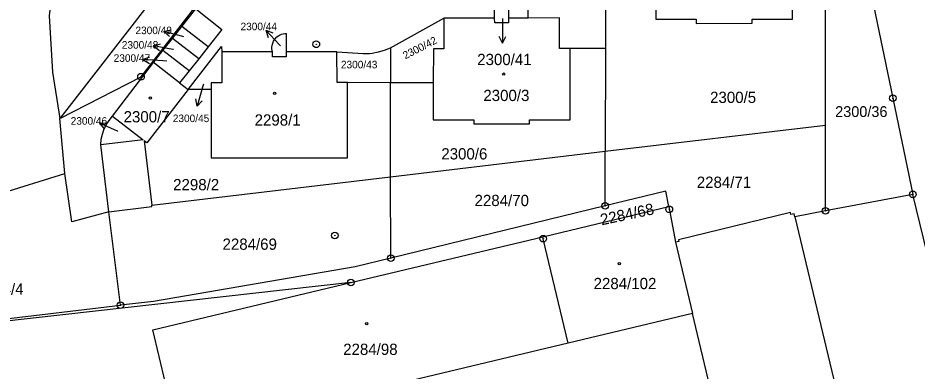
# Model space of a CAD drawing. Extents: x -733394 to -722299, y -1082822 to -1075049.
# Drawn here: x -728924.3 to -728788.6, y -1080111.4 to -1080058.1 of the extents above; entities that cross this region are included whole.
import ezdxf

# ---------------------------------------------------------------- set-up
doc = ezdxf.new("R2010")
doc.units = 0
for name, color, linetype in [('Hranice parcel', 7, 'Continuous'), ('Parcelní čísla', 7, 'Continuous'), ('Pop  PČ popisy', 7, 'Continuous'), ('Značky bodu BP', 7, 'Continuous'), ('Značky budov', 7, 'Continuous')]:
    doc.layers.add(name, color=color, linetype=linetype)

msp = doc.modelspace()

# ---------------------------------------------------------------- linework, layer by layer
at = {"layer": 'Hranice parcel'}
for p, q in [((-728890.67, -1080038.06), (-728918.01, -1080073.31)), ((-728802.38, -1080074.3), (-728802.38, -1080047.6)), ((-728835.62, -1080052.95), (-728835.63, -1080062.76)), ((-728868.1, -1080062.63), (-728860.03, -1080058.15)), ((-728852.37, -1080058.15), (-728860.03, -1080058.15)), ((-728847.28, -1080058.15), (-728850.27, -1080058.15)), ((-728901.02, -1080061.24), (-728899.58, -1080059.42)), ((-728895.61, -1080062.48), (-728899.58, -1080059.42)), ((-728902.46, -1080063.06), (-728901.02, -1080061.24)), ((-728897.05, -1080064.29), (-728901.02, -1080061.24)), ((-728895.61, -1080062.48), (-728897.05, -1080064.29)), ((-728903.89, -1080064.87), (-728902.46, -1080063.06)), ((-728898.49, -1080066.12), (-728902.46, -1080063.06)), ((-728885.89, -1080063.25), (-728893.57, -1080063.27)), ((-728876.17, -1080063.23), (-728883.83, -1080063.25)), ((-728876.17, -1080063.23), (-728872.23, -1080063.51)), ((-728868.1, -1080062.63), (-728868.09, -1080067.91)), ((-728835.63, -1080062.76), (-728840.95, -1080062.75)), ((-728835.63, -1080062.76), (-728835.65, -1080078.26)), ((-728910.06, -1080072.97), (-728903.89, -1080064.87)), ((-728899.93, -1080067.93), (-728903.89, -1080064.87)), ((-728897.05, -1080064.29), (-728898.49, -1080066.12)), ((-728898.49, -1080066.12), (-728899.93, -1080067.93)), ((-728899.93, -1080067.93), (-728898.65, -1080068.92)), ((-728868.09, -1080067.91), (-728874.57, -1080067.9)), ((-728868.07, -1080082.11), (-728868.09, -1080067.91)), ((-728861.62, -1080067.91), (-728868.09, -1080067.91)), ((-728895.18, -1080068.92), (-728898.65, -1080068.92)), ((-728917.24, -1080081.63), (-728918.01, -1080073.31)), ((-728835.65, -1080078.26), (-728802.38, -1080074.3)), ((-728802.38, -1080087.26), (-728802.38, -1080074.3)), ((-728910.6, -1080087.39), (-728911.85, -1080077.27)), ((-728868.07, -1080082.11), (-728835.65, -1080078.26)), ((-728835.66, -1080086.5), (-728835.65, -1080078.26)), ((-728904.15, -1080086.41), (-728868.07, -1080082.11)), ((-728868.05, -1080094.4), (-728868.07, -1080082.11)), ((-728789.19, -1080084.77), (-728802.38, -1080087.26)), ((-728774.79, -1080144.43), (-728789.19, -1080084.77)), ((-728835.66, -1080086.5), (-728868.05, -1080094.4)), ((-728845.09, -1080091.17), (-728826.06, -1080086.62)), ((-728826.06, -1080086.62), (-728825.04, -1080091.99)), ((-728908.86, -1080101.51), (-728910.6, -1080087.39)), ((-728802.38, -1080087.26), (-728807.03, -1080088.14)), ((-728874.06, -1080098.09), (-728845.09, -1080091.17)), ((-728825.04, -1080091.99), (-728822.46, -1080102.76)), ((-728874.06, -1080098.09), (-728983.92, -1080110.37)), ((-728983.92, -1080110.37), (-728908.86, -1080101.51)), ((-728822.46, -1080102.76), (-728841.26, -1080107.25)), ((-728817.02, -1080125.51), (-728822.46, -1080102.76)), ((-728841.26, -1080107.25), (-728869.31, -1080113.95))]:
    msp.add_line(p, q, dxfattribs=at)
for points in [[(-728801.64, -1080027.37), (-728799.07, -1080037.27), (-728792.21, -1080070.26), (-728789.19, -1080084.77)], [(-728918.01, -1080073.31), (-728905.76, -1080067), (-728876.6, -1080029.31)], [(-728918.28, -1080046.85), (-728919.63, -1080057.82), (-728919.14, -1080066.32), (-728918.01, -1080073.31)], [(-728828.02, -1080052.97), (-728828.02, -1080058.34), (-728821.94, -1080058.33), (-728821.94, -1080058.96), (-728813.48, -1080058.93), (-728813.48, -1080058.32), (-728807.37, -1080058.31), (-728807.38, -1080047.6)], [(-728847.28, -1080058.15), (-728847.29, -1080053.06), (-728835.61, -1080047.86)], [(-728852.37, -1080058.15), (-728852.42, -1080055.41), (-728850.26, -1080054.39), (-728850.27, -1080058.15)], [(-728899.58, -1080059.42), (-728897.47, -1080056.75), (-728893.56, -1080059.89), (-728895.61, -1080062.48)], [(-728860.03, -1080058.15), (-728860.02, -1080062.78), (-728861.61, -1080062.79), (-728861.62, -1080067.91)], [(-728850.27, -1080058.15), (-728850.27, -1080058.89), (-728852.35, -1080058.89), (-728852.37, -1080058.15)], [(-728840.95, -1080062.75), (-728842.58, -1080062.75), (-728842.56, -1080058.14), (-728847.28, -1080058.15)], [(-728885.51, -1080061.27), (-728885.24, -1080060.99), (-728884.86, -1080060.73), (-728884.53, -1080060.58), (-728884.03, -1080060.47), (-728883.83, -1080060.46), (-728883.83, -1080063.25)], [(-728898.65, -1080068.92), (-728893.62, -1080062.44), (-728893.57, -1080063.27)], [(-728885.89, -1080063.25), (-728885.98, -1080062.8), (-728885.99, -1080062.55), (-728885.92, -1080062.09), (-728885.76, -1080061.66), (-728885.51, -1080061.27)], [(-728893.57, -1080063.27), (-728893.57, -1080067.92), (-728895.17, -1080067.92), (-728895.18, -1080068.92)], [(-728883.83, -1080063.25), (-728883.83, -1080064.01), (-728885.89, -1080064.01), (-728885.89, -1080063.25)], [(-728874.57, -1080067.9), (-728876.16, -1080067.87), (-728876.17, -1080063.23)], [(-728872.23, -1080063.51), (-728871.27, -1080063.48), (-728870.85, -1080063.44), (-728869.91, -1080063.26), (-728868.99, -1080062.99), (-728868.1, -1080062.63)], [(-728861.62, -1080067.91), (-728861.62, -1080073.54), (-728855.51, -1080073.53), (-728855.51, -1080074.14), (-728847.07, -1080074.14), (-728847.07, -1080073.53), (-728840.97, -1080073.53), (-728840.95, -1080062.75)], [(-728895.18, -1080068.92), (-728895.19, -1080079.26), (-728874.56, -1080079.24), (-728874.57, -1080067.9)], [(-728898.65, -1080068.92), (-728904.89, -1080076.98), (-728905.28, -1080076.68), (-728904.15, -1080086.41)], [(-728910.06, -1080072.97), (-728905.45, -1080076.54), (-728911.85, -1080077.27)], [(-728911.85, -1080077.27), (-728911.77, -1080076.46), (-728911.59, -1080075.66), (-728911.37, -1080075.02), (-728911.02, -1080074.28), (-728910.58, -1080073.6), (-728910.06, -1080072.97)], [(-728945.61, -1080087.01), (-728941.7, -1080086.92), (-728937.33, -1080087.86), (-728917.24, -1080081.63)], [(-728910.6, -1080087.39), (-728916.19, -1080088.9), (-728917.24, -1080081.63)], [(-728826.06, -1080086.62), (-728826.51, -1080084.27), (-728835.66, -1080086.5)], [(-728910.6, -1080087.39), (-728904.13, -1080086.62), (-728904.15, -1080086.41)], [(-728807.03, -1080088.14), (-728807.14, -1080087.7), (-728807.62, -1080087.82), (-728807.7, -1080087.51), (-728824.61, -1080091.61), (-728824.55, -1080091.87), (-728825.04, -1080091.99)], [(-728807.03, -1080088.14), (-728793.08, -1080146.46), (-728793.56, -1080146.58), (-728793.5, -1080146.84), (-728810.45, -1080150.87), (-728810.49, -1080150.63), (-728810.98, -1080150.74), (-728817.02, -1080125.51)], [(-728841.26, -1080107.25), (-728845.02, -1080091.46), (-728845.09, -1080091.17)], [(-728868.05, -1080094.4), (-728873.42, -1080095.71), (-728903.85, -1080100.92), (-728908.86, -1080101.51)], [(-728869.31, -1080113.95), (-728900.14, -1080121.31), (-728903.96, -1080105.23), (-728874.06, -1080098.09)]]:
    msp.add_lwpolyline(points, dxfattribs=at)
at = {"layer": 'Pop  PČ popisy'}
for p, q in [((-728851.18, -1080058.21), (-728851.17, -1080058.95)), ((-728851.17, -1080058.95), (-728851.17, -1080061.95)), ((-728902.33, -1080060.19), (-728901.24, -1080059.95)), ((-728899.42, -1080060.92), (-728902.33, -1080060.19)), ((-728902.33, -1080060.19), (-728901.48, -1080060.92)), ((-728899.27, -1080060.96), (-728899.42, -1080060.92)), ((-728884.85, -1080062.19), (-728886.9, -1080060)), ((-728886.9, -1080060), (-728885.85, -1080060.39)), ((-728886.9, -1080060), (-728886.58, -1080061.07)), ((-728851.17, -1080061.95), (-728851.67, -1080060.95)), ((-728851.17, -1080061.95), (-728850.67, -1080060.95)), ((-728903.89, -1080062.36), (-728902.81, -1080062.04)), ((-728900.93, -1080062.88), (-728903.89, -1080062.36)), ((-728903.89, -1080062.36), (-728902.99, -1080063.03)), ((-728884.72, -1080062.32), (-728884.85, -1080062.19)), ((-728900.84, -1080062.89), (-728900.93, -1080062.88)), ((-728905.46, -1080064.42), (-728904.43, -1080063.99)), ((-728902.47, -1080064.63), (-728905.46, -1080064.42)), ((-728905.46, -1080064.42), (-728904.5, -1080064.99)), ((-728901.84, -1080064.67), (-728902.47, -1080064.63)), ((-728896.46, -1080068.57), (-728897.29, -1080071.46)), ((-728896.33, -1080068.13), (-728896.46, -1080068.57)), ((-728897.29, -1080071.46), (-728897.49, -1080070.35)), ((-728897.29, -1080071.46), (-728896.53, -1080070.63)), ((-728912.05, -1080074), (-728910.93, -1080073.95)), ((-728909.31, -1080075.22), (-728912.05, -1080074)), ((-728912.05, -1080074), (-728911.34, -1080074.86)), ((-728909.25, -1080075.24), (-728909.31, -1080075.22))]:
    msp.add_line(p, q, dxfattribs=at)
at = {"layer": 'Značky bodu BP'}
for centre, radius in [((-728879.29, -1080062.11), 0.5), ((-728879.29, -1080062.11), 0.0303), ((-728905.76, -1080067), 0.5), ((-728905.76, -1080067), 0.0303), ((-728792.21, -1080070.26), 0.5), ((-728792.21, -1080070.26), 0.0303), ((-728789.19, -1080084.77), 0.5), ((-728789.19, -1080084.77), 0.0303), ((-728835.66, -1080086.5), 0.5), ((-728835.66, -1080086.5), 0.0303), ((-728825.98, -1080087.03), 0.5), ((-728825.98, -1080087.03), 0.0303), ((-728802.38, -1080087.26), 0.5), ((-728802.38, -1080087.26), 0.0303), ((-728876.5, -1080090.98), 0.5), ((-728876.5, -1080090.98), 0.0303), ((-728845.02, -1080091.46), 0.5), ((-728845.02, -1080091.46), 0.0303), ((-728868.05, -1080094.4), 0.5), ((-728868.05, -1080094.4), 0.0303), ((-728874.06, -1080098.09), 0.5), ((-728874.06, -1080098.09), 0.0303), ((-728908.86, -1080101.51), 0.5), ((-728908.86, -1080101.51), 0.0303)]:
    msp.add_circle(centre, radius, dxfattribs=at)
at = {"layer": 'Značky budov'}
for centre in [(-728850.99, -1080066.62), (-728885.58, -1080069.5), (-728904.33, -1080070.23), (-728833.53, -1080095.23), (-728871.66, -1080104.28)]:
    msp.add_circle(centre, 0.175, dxfattribs=at)

# ---------------------------------------------------------------- texts
at = {"layer": 'Parcelní čísla'}
for s, height, p in [('2300/49', 1.139, (-728906.6, -1080060.58)), ('2300/44', 1.139, (-728890.73, -1080059.99)), ('2300/48', 1.139, (-728908.66, -1080062.77)), ('2300/47', 1.139, (-728909.89, -1080064.76)), ('2300/41', 1.7, (-728854.99, -1080065.25)), ('2300/43', 1.139, (-728875.57, -1080065.74)), ('2300/3', 1.7, (-728854.06, -1080070.68)), ('2300/5', 1.7, (-728819.82, -1080070.97)), ('2300/36', 1.634, (-728800.93, -1080073.09)), ('2300/46', 1.139, (-728916.38, -1080074.25)), ('2300/7', 1.7, (-728908.39, -1080073.9)), ('2300/45', 1.139, (-728900.96, -1080073.86)), ('2298/1', 1.7, (-728888.6, -1080074.39)), ('2300/6', 1.7, (-728860.41, -1080079.5)), ('2298/2', 1.7, (-728900.91, -1080084.15)), ('2284/71', 1.7, (-728821.83, -1080083.79)), ('2284/70', 1.7, (-728855.39, -1080086.54)), ('2284/69', 1.7, (-728893.45, -1080093.14)), ('2284/102', 1.7, (-728837.41, -1080099.08)), ('2284/4', 1.7, (-728930.45, -1080099.92)), ('2284/98', 1.7, (-728875.23, -1080109.01))]:
    msp.add_text(s, height=height, dxfattribs=at).set_placement(p)
for s, height, rotation, p in [('2300/42', 1.139, 27, (-728865.85, -1080064.39)), ('2284/68', 1.7, 12, (-728836.2, -1080089.45))]:
    msp.add_text(s, height=height, rotation=rotation, dxfattribs=at).set_placement(p)

doc.saveas('drawing.dxf')
